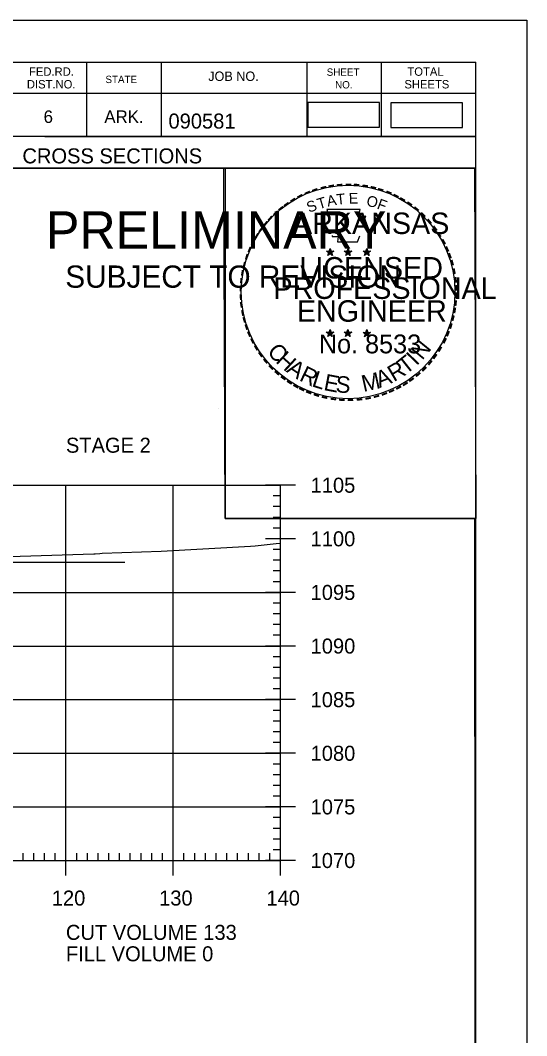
# Model space of a CAD drawing. Extents: x 1322838 to 1324533, y 339903 to 351025.
# Drawn here: x 1323819.5 to 1323866.6, y 348370.5 to 348465.2 of the extents above; entities that cross this region are included whole.
import ezdxf

# ---------------------------------------------------------------- set-up
doc = ezdxf.new("R2010")
doc.units = 0
for name, color, linetype in [('R_Axis', 7, 'Continuous'), ('R_Axis Annot', 7, 'Continuous'), ('R_Border', 7, 'Continuous'), ('R_Border PE', 7, 'Continuous'), ('R_Border Prem', 7, 'Continuous'), ('R_Drive', 7, 'Continuous'), ('R_Exist Surface', 7, 'Continuous'), ('R_Grid', 7, 'Continuous'), ('R_No Plot', 7, 'Continuous')]:
    doc.layers.add(name, color=color, linetype=linetype)

msp = doc.modelspace()

# ---------------------------------------------------------------- linework, layer by layer
at = {"layer": 'R_Axis'}
for p, q in [((1323845.115, 348421.867), (1323842.315, 348421.867)), ((1323843.715, 348386.867), (1323843.715, 348421.867)), ((1323843.715, 348420.867), (1323843.015, 348420.867)), ((1323843.715, 348419.867), (1323843.015, 348419.867)), ((1323843.715, 348418.867), (1323843.015, 348418.867)), ((1323843.715, 348417.867), (1323843.015, 348417.867)), ((1323845.115, 348416.867), (1323842.315, 348416.867)), ((1323843.715, 348415.867), (1323843.015, 348415.867)), ((1323843.715, 348414.867), (1323843.015, 348414.867)), ((1323843.715, 348413.867), (1323843.015, 348413.867)), ((1323843.715, 348412.867), (1323843.015, 348412.867)), ((1323845.115, 348411.867), (1323842.315, 348411.867)), ((1323843.715, 348410.867), (1323843.015, 348410.867)), ((1323843.715, 348409.867), (1323843.015, 348409.867)), ((1323843.715, 348408.867), (1323843.015, 348408.867)), ((1323843.715, 348407.867), (1323843.015, 348407.867)), ((1323845.115, 348406.867), (1323842.315, 348406.867)), ((1323843.715, 348405.867), (1323843.015, 348405.867)), ((1323843.715, 348404.867), (1323843.015, 348404.867)), ((1323843.715, 348403.867), (1323843.015, 348403.867)), ((1323843.715, 348402.867), (1323843.015, 348402.867)), ((1323845.115, 348401.867), (1323842.315, 348401.867)), ((1323843.715, 348400.867), (1323843.015, 348400.867)), ((1323843.715, 348399.867), (1323843.015, 348399.867)), ((1323843.715, 348398.867), (1323843.015, 348398.867)), ((1323843.715, 348397.867), (1323843.015, 348397.867)), ((1323845.115, 348396.867), (1323842.315, 348396.867)), ((1323843.715, 348395.867), (1323843.015, 348395.867)), ((1323843.715, 348394.867), (1323843.015, 348394.867)), ((1323843.715, 348393.867), (1323843.015, 348393.867)), ((1323843.715, 348392.867), (1323843.015, 348392.867)), ((1323845.115, 348391.867), (1323842.315, 348391.867)), ((1323843.715, 348390.867), (1323843.015, 348390.867)), ((1323843.715, 348389.867), (1323843.015, 348389.867)), ((1323843.715, 348388.867), (1323843.015, 348388.867)), ((1323823.715, 348385.467), (1323823.715, 348388.267)), ((1323833.715, 348385.467), (1323833.715, 348388.267)), ((1323843.715, 348387.867), (1323843.015, 348387.867)), ((1323843.715, 348385.467), (1323843.715, 348388.267)), ((1323563.715, 348386.867), (1323843.715, 348386.867)), ((1323819.715, 348386.867), (1323819.715, 348387.567)), ((1323820.715, 348386.867), (1323820.715, 348387.567)), ((1323821.715, 348386.867), (1323821.715, 348387.567)), ((1323822.715, 348386.867), (1323822.715, 348387.567)), ((1323824.715, 348386.867), (1323824.715, 348387.567)), ((1323825.715, 348386.867), (1323825.715, 348387.567)), ((1323826.715, 348386.867), (1323826.715, 348387.567)), ((1323827.715, 348386.867), (1323827.715, 348387.567)), ((1323828.715, 348386.867), (1323828.715, 348387.567)), ((1323829.715, 348386.867), (1323829.715, 348387.567)), ((1323830.715, 348386.867), (1323830.715, 348387.567)), ((1323831.715, 348386.867), (1323831.715, 348387.567)), ((1323832.715, 348386.867), (1323832.715, 348387.567)), ((1323834.715, 348386.867), (1323834.715, 348387.567)), ((1323835.715, 348386.867), (1323835.715, 348387.567)), ((1323836.715, 348386.867), (1323836.715, 348387.567)), ((1323837.715, 348386.867), (1323837.715, 348387.567)), ((1323838.715, 348386.867), (1323838.715, 348387.567)), ((1323839.715, 348386.867), (1323839.715, 348387.567)), ((1323840.715, 348386.867), (1323840.715, 348387.567)), ((1323841.715, 348386.867), (1323841.715, 348387.567)), ((1323845.115, 348386.867), (1323842.315, 348386.867)), ((1323842.715, 348386.867), (1323842.715, 348387.567))]:
    msp.add_line(p, q, dxfattribs=at)
at = {"layer": 'R_Border'}
for p, q in [((1323545.715, 348461.327), (1323861.895, 348461.327)), ((1323825.635, 348461.327), (1323825.635, 348454.387)), ((1323832.575, 348461.327), (1323832.575, 348454.387)), ((1323846.155, 348461.327), (1323846.155, 348454.387)), ((1323853.095, 348461.327), (1323853.095, 348454.387)), ((1323861.895, 348255.867), (1323861.895, 348461.327)), ((1323861.895, 348458.387), (1323818.795, 348458.387)), ((1323861.895, 348458.407), (1323861.895, 348458.407)), ((1323861.895, 348454.387), (1323818.795, 348454.387)), ((1323821.755, 348454.387), (1323861.895, 348454.387)), ((1323861.895, 348451.447), (1323799.255, 348451.447))]:
    msp.add_line(p, q, dxfattribs=at)
at = {"layer": 'R_Border PE'}
for p, q in [((1323847.98, 348443.702), (1323848.329, 348443.591)), ((1323847.98, 348443.702), (1323848.233, 348443.657)), ((1323847.98, 348443.702), (1323848.217, 348443.58)), ((1323848.113, 348443.294), (1323848.329, 348443.591)), ((1323848.113, 348443.294), (1323848.239, 348443.538)), ((1323848.113, 348443.294), (1323848.327, 348443.511)), ((1323848.329, 348443.956), (1323848.288, 348443.704)), ((1323848.542, 348443.294), (1323848.327, 348443.508)), ((1323848.329, 348443.591), (1323848.329, 348443.956)), ((1323848.329, 348443.956), (1323848.378, 348443.706)), ((1323848.676, 348443.702), (1323848.329, 348443.591)), ((1323848.542, 348443.294), (1323848.329, 348443.591)), ((1323848.676, 348443.702), (1323848.39, 348443.653)), ((1323848.542, 348443.294), (1323848.405, 348443.585)), ((1323848.676, 348443.702), (1323848.472, 348443.6)), ((1323849.65, 348443.702), (1323849.999, 348443.591)), ((1323849.65, 348443.702), (1323849.903, 348443.657)), ((1323849.65, 348443.702), (1323849.887, 348443.58)), ((1323849.783, 348443.294), (1323849.999, 348443.591)), ((1323849.783, 348443.294), (1323849.909, 348443.538)), ((1323849.783, 348443.294), (1323849.997, 348443.511)), ((1323849.999, 348443.956), (1323849.958, 348443.704)), ((1323850.212, 348443.294), (1323849.997, 348443.508)), ((1323849.999, 348443.591), (1323849.999, 348443.956)), ((1323849.999, 348443.956), (1323850.048, 348443.706)), ((1323850.346, 348443.702), (1323849.999, 348443.591)), ((1323850.212, 348443.294), (1323849.999, 348443.591)), ((1323850.346, 348443.702), (1323850.06, 348443.653)), ((1323850.212, 348443.294), (1323850.075, 348443.585)), ((1323850.346, 348443.702), (1323850.142, 348443.6)), ((1323851.414, 348443.69), (1323851.763, 348443.579)), ((1323851.414, 348443.69), (1323851.667, 348443.645)), ((1323851.414, 348443.69), (1323851.651, 348443.568)), ((1323851.547, 348443.282), (1323851.763, 348443.579)), ((1323851.547, 348443.282), (1323851.673, 348443.526)), ((1323851.547, 348443.282), (1323851.761, 348443.499)), ((1323851.763, 348443.944), (1323851.722, 348443.692)), ((1323851.976, 348443.282), (1323851.761, 348443.496)), ((1323851.763, 348443.579), (1323851.763, 348443.944)), ((1323851.763, 348443.944), (1323851.812, 348443.694)), ((1323852.11, 348443.69), (1323851.763, 348443.579)), ((1323851.976, 348443.282), (1323851.763, 348443.579)), ((1323852.11, 348443.69), (1323851.824, 348443.641)), ((1323851.976, 348443.282), (1323851.839, 348443.573)), ((1323852.11, 348443.69), (1323851.906, 348443.588)), ((1323847.976, 348436.129), (1323848.325, 348436.018)), ((1323847.976, 348436.129), (1323848.229, 348436.084)), ((1323847.976, 348436.129), (1323848.213, 348436.007)), ((1323848.109, 348435.721), (1323848.325, 348436.018)), ((1323848.109, 348435.721), (1323848.235, 348435.965)), ((1323848.109, 348435.721), (1323848.323, 348435.938)), ((1323848.325, 348436.383), (1323848.284, 348436.131)), ((1323848.538, 348435.721), (1323848.323, 348435.935)), ((1323848.325, 348436.018), (1323848.325, 348436.383)), ((1323848.325, 348436.383), (1323848.374, 348436.133)), ((1323848.672, 348436.129), (1323848.325, 348436.018)), ((1323848.538, 348435.721), (1323848.325, 348436.018)), ((1323848.672, 348436.129), (1323848.386, 348436.08)), ((1323848.538, 348435.721), (1323848.401, 348436.012)), ((1323848.672, 348436.129), (1323848.468, 348436.027)), ((1323849.645, 348436.129), (1323849.994, 348436.018)), ((1323849.645, 348436.129), (1323849.898, 348436.084)), ((1323849.645, 348436.129), (1323849.882, 348436.007)), ((1323849.778, 348435.721), (1323849.994, 348436.018)), ((1323849.778, 348435.721), (1323849.904, 348435.965)), ((1323849.778, 348435.721), (1323849.992, 348435.938)), ((1323849.994, 348436.383), (1323849.953, 348436.131)), ((1323850.207, 348435.721), (1323849.992, 348435.935)), ((1323849.994, 348436.018), (1323849.994, 348436.383)), ((1323849.994, 348436.383), (1323850.043, 348436.133)), ((1323850.341, 348436.129), (1323849.994, 348436.018)), ((1323850.207, 348435.721), (1323849.994, 348436.018)), ((1323850.341, 348436.129), (1323850.055, 348436.08)), ((1323850.207, 348435.721), (1323850.07, 348436.012)), ((1323850.341, 348436.129), (1323850.137, 348436.027)), ((1323851.412, 348436.119), (1323851.761, 348436.008)), ((1323851.412, 348436.119), (1323851.665, 348436.074)), ((1323851.412, 348436.119), (1323851.649, 348435.997)), ((1323851.545, 348435.711), (1323851.761, 348436.008)), ((1323851.545, 348435.711), (1323851.671, 348435.955)), ((1323851.545, 348435.711), (1323851.759, 348435.928)), ((1323851.761, 348436.373), (1323851.72, 348436.121)), ((1323851.974, 348435.711), (1323851.759, 348435.925)), ((1323851.761, 348436.008), (1323851.761, 348436.373)), ((1323851.761, 348436.373), (1323851.81, 348436.123)), ((1323852.108, 348436.119), (1323851.761, 348436.008)), ((1323851.974, 348435.711), (1323851.761, 348436.008)), ((1323852.108, 348436.119), (1323851.822, 348436.07)), ((1323851.974, 348435.711), (1323851.837, 348436.002)), ((1323852.108, 348436.119), (1323851.904, 348436.017))]:
    msp.add_line(p, q, dxfattribs=at)
for points in [[(1323848.021, 348447.58), (1323848.29, 348446.753)], [(1323851.532, 348446.658), (1323851.674, 348446.942), (1323850.989, 348446.918), (1323851.137, 348447.58), (1323848.021, 348447.58)], [(1323848.513, 348445.157), (1323848.513, 348445.07), (1323849.076, 348445.051), (1323849.022, 348444.578), (1323850.892, 348444.578), (1323851.093, 348445.114)], [(1323848.329, 348443.956), (1323848.542, 348443.294), (1323847.98, 348443.702), (1323848.676, 348443.702), (1323848.113, 348443.294), (1323848.329, 348443.956)], [(1323849.999, 348443.956), (1323850.212, 348443.294), (1323849.65, 348443.702), (1323850.346, 348443.702), (1323849.783, 348443.294), (1323849.999, 348443.956)], [(1323851.763, 348443.944), (1323851.976, 348443.282), (1323851.414, 348443.69), (1323852.11, 348443.69), (1323851.547, 348443.282), (1323851.763, 348443.944)], [(1323848.325, 348436.383), (1323848.538, 348435.721), (1323847.976, 348436.129), (1323848.672, 348436.129), (1323848.109, 348435.721), (1323848.325, 348436.383)], [(1323849.994, 348436.383), (1323850.207, 348435.721), (1323849.645, 348436.129), (1323850.341, 348436.129), (1323849.778, 348435.721), (1323849.994, 348436.383)], [(1323851.761, 348436.373), (1323851.974, 348435.711), (1323851.412, 348436.119), (1323852.108, 348436.119), (1323851.545, 348435.711), (1323851.761, 348436.373)]]:
    msp.add_lwpolyline(points, dxfattribs=at)
for centre, radius in [((1323848.328, 348443.59), 0.172), ((1323848.328, 348443.59), 0.145), ((1323848.328, 348443.59), 0.116), ((1323848.328, 348443.59), 0.0991), ((1323848.328, 348443.59), 0.0747), ((1323848.328, 348443.59), 0.0495), ((1323848.328, 348443.59), 0.0296), ((1323849.998, 348443.59), 0.172), ((1323849.998, 348443.59), 0.145), ((1323849.998, 348443.59), 0.116), ((1323849.998, 348443.59), 0.0991), ((1323849.998, 348443.59), 0.0747), ((1323849.998, 348443.59), 0.0495), ((1323849.998, 348443.59), 0.0296), ((1323851.762, 348443.578), 0.172), ((1323851.762, 348443.578), 0.145), ((1323851.762, 348443.578), 0.116), ((1323851.762, 348443.578), 0.0991), ((1323851.762, 348443.578), 0.0747), ((1323851.762, 348443.578), 0.0495), ((1323851.762, 348443.578), 0.0296), ((1323848.324, 348436.017), 0.172), ((1323848.324, 348436.017), 0.145), ((1323848.324, 348436.017), 0.116), ((1323848.324, 348436.017), 0.0991), ((1323848.324, 348436.017), 0.0747), ((1323848.324, 348436.017), 0.0495), ((1323848.324, 348436.017), 0.0296), ((1323849.993, 348436.017), 0.172), ((1323849.993, 348436.017), 0.145), ((1323849.993, 348436.017), 0.116), ((1323849.993, 348436.017), 0.0991), ((1323849.993, 348436.017), 0.0747), ((1323849.993, 348436.017), 0.0495), ((1323849.993, 348436.017), 0.0296), ((1323851.76, 348436.007), 0.172), ((1323851.76, 348436.007), 0.145), ((1323851.76, 348436.007), 0.116), ((1323851.76, 348436.007), 0.0991), ((1323851.76, 348436.007), 0.0747), ((1323851.76, 348436.007), 0.0495), ((1323851.76, 348436.007), 0.0296)]:
    msp.add_circle(centre, radius, dxfattribs=at)
at = {"layer": 'R_Drive'}
for points in [[(1323846.253, 348455.242), (1323852.936, 348455.242), (1323852.936, 348457.553), (1323846.253, 348457.553)], [(1323853.999, 348455.221), (1323860.682, 348455.221), (1323860.682, 348457.531), (1323853.999, 348457.531)]]:
    msp.add_lwpolyline(points, close=True, dxfattribs=at)
at = {"layer": 'R_Exist Surface'}
msp.add_lwpolyline([(1323759.014, 348411.116), (1323760.775, 348411.231), (1323786.312, 348413.044), (1323794.723, 348413.646), (1323795.884, 348413.729), (1323798.534, 348413.926), (1323804.412, 348414.307), (1323807.493, 348414.385), (1323808.797, 348414.463), (1323817.152, 348415.167), (1323817.465, 348415.175), (1323826.316, 348415.46), (1323826.45, 348415.47), (1323826.881, 348415.49), (1323827.096, 348415.516), (1323832.595, 348415.708), (1323840.91, 348416.175), (1323841.335, 348416.212), (1323843.295, 348416.429), (1323843.715, 348416.448)], dxfattribs=at)
at = {"layer": 'R_Grid'}
for p, q in [((1323563.715, 348421.867), (1323843.715, 348421.867)), ((1323823.715, 348386.867), (1323823.715, 348421.867)), ((1323833.715, 348386.867), (1323833.715, 348421.867)), ((1323843.715, 348386.867), (1323843.715, 348421.867)), ((1323549.209, 348414.699), (1323829.209, 348414.699)), ((1323563.715, 348411.867), (1323843.715, 348411.867)), ((1323563.715, 348406.867), (1323843.715, 348406.867)), ((1323563.715, 348401.867), (1323843.715, 348401.867)), ((1323563.715, 348396.867), (1323843.715, 348396.867)), ((1323563.715, 348391.867), (1323843.715, 348391.867)), ((1323563.715, 348386.867), (1323843.715, 348386.867))]:
    msp.add_line(p, q, dxfattribs=at)
at = {"layer": 'R_No Plot'}
for p, q in [((1323533.315, 348465.221), (1323866.648, 348465.221)), ((1323837.93, 348428.991), (1323837.93, 348428.991))]:
    msp.add_line(p, q, dxfattribs=at)
for points in [[(1323533.308, 348465.221), (1323866.648, 348465.221), (1323866.648, 348251.884), (1323533.308, 348251.884)], [(1323779.635, 348461.327), (1323799.255, 348461.327), (1323799.255, 348451.447), (1323815.368, 348451.447), (1323838.567, 348451.447), (1323838.567, 348418.776), (1323861.775, 348418.776), (1323861.895, 348255.867), (1323545.715, 348255.867), (1323545.715, 348461.327)], [(1323838.427, 348451.447), (1323861.775, 348451.447), (1323861.915, 348418.776), (1323838.567, 348418.776)]]:
    msp.add_lwpolyline(points, close=True, dxfattribs=at)
msp.add_circle((1323850.007, 348439.886), 9.952, dxfattribs=at)

# ---------------------------------------------------------------- texts
at = {"layer": 'R_Axis Annot'}
for s, p in [('STAGE 2', (1323823.715, 348424.896)), ('1105', (1323846.515, 348421.167)), ('1100', (1323846.515, 348416.167)), ('1095', (1323846.515, 348411.167)), ('1090', (1323846.515, 348406.167)), ('1085', (1323846.515, 348401.167)), ('1080', (1323846.515, 348396.167)), ('1075', (1323846.515, 348391.167)), ('1070', (1323846.515, 348386.167)), ('120', (1323822.398, 348382.667)), ('130', (1323832.398, 348382.667)), ('140', (1323842.398, 348382.667)), ('CUT VOLUME 133', (1323823.715, 348379.467)), ('FILL VOLUME 0', (1323823.715, 348377.467))]:
    msp.add_text(s, height=1.4, dxfattribs=at).set_placement(p)
at = {"layer": 'R_Border'}
for s, height, p in [('FED.RD.', 0.7819, (1323820.275, 348460.047)), ('SHEET', 0.684, (1323848.015, 348460.047)), ('TOTAL', 0.7819, (1323855.535, 348460.047)), ('DIST.NO.', 0.7819, (1323820.075, 348458.867)), ('STATE', 0.684, (1323827.395, 348459.367)), ('JOB NO.', 0.8792, (1323836.975, 348459.567)), ('SHEETS', 0.7819, (1323855.255, 348458.867)), ('NO.', 0.684, (1323848.795, 348458.867)), ('6', 1.172, (1323821.635, 348455.647)), ('ARK.', 1.1723, (1323827.295, 348455.647)), ('090581', 1.4, (1323833.271, 348455.126)), ('CROSS SECTIONS', 1.4, (1323819.659, 348451.877))]:
    msp.add_text(s, height=height, rotation=360, dxfattribs=at).set_placement(p)
at = {"layer": 'R_Border PE'}
for s, height, rotation, p in [('-', 1.6, 24.30721, (1323846.135, 348448.438)), ('-', 1.6, 19.17608, (1323846.769, 348448.707)), ('-', 1.6, 13.63015, (1323847.519, 348448.948)), ('-', 1.6, 10.21935, (1323848.197, 348449.11)), ('-', 1.6, 5.89682, (1323848.926, 348449.22)), ('-', 1.6, 0.18623, (1323849.698, 348449.292)), ('-', 1.6, 357.74304, (1323850.421, 348449.279)), ('-', 1.6, 352.16172, (1323851.165, 348449.223)), ('-', 1.6, 347.20489, (1323851.884, 348449.109)), ('-', 1.6, 342.3362, (1323852.519, 348448.954)), ('-', 1.6, 337.85509, (1323853.254, 348448.731)), ('-', 1.6, 36.23174, (1323844.327, 348447.356)), ('-', 1.6, 34.06357, (1323844.905, 348447.751)), ('-', 1.6, 28.79182, (1323845.502, 348448.121)), ('S', 1, 21.59401, (1323846.376, 348447.258)), ('T', 1, 16.4036, (1323847.29, 348447.589)), ('A', 1, 11.21318, (1323848.116, 348447.84)), ('T', 1, 6.02276, (1323848.965, 348448.006)), ('E', 1, 0.83234, (1323850.07, 348448.116)), ('O', 1, 350.4515, (1323851.674, 348447.906)), ('F', 1, 340.07066, (1323852.628, 348447.678)), ('-', 1.6, 334.12109, (1323853.885, 348448.46)), ('-', 1.6, 329.64089, (1323854.464, 348448.177)), ('-', 1.6, 325.86266, (1323855.107, 348447.816)), ('-', 1.6, 42.96224, (1323843.418, 348446.561)), ('-', 1.6, 38.95066, (1323843.851, 348446.978)), ('ARKANSAS', 2, 360, (1323844.874, 348445.292)), ('-', 1.6, 320.52971, (1323855.717, 348447.39)), ('-', 1.6, 315.57859, (1323856.316, 348446.902)), ('-', 1.6, 50.61417, (1323842.567, 348445.597)), ('-', 1.6, 48.42305, (1323842.97, 348446.083)), ('-', 1.6, 309.87973, (1323856.885, 348446.352)), ('-', 1.6, 58.07063, (1323841.829, 348444.503)), ('-', 1.6, 54.23247, (1323842.154, 348445.03)), ('-', 1.6, 306.65218, (1323857.41, 348445.75)), ('-', 1.4, 303.67529, (1323857.896, 348445.182)), ('-', 1.6, 62.87135, (1323841.516, 348443.889)), ('-', 1.6, 299.66835, (1323858.215, 348444.575)), ('-', 1.6, 67.77427, (1323841.257, 348443.278)), ('DWB', 0.01, 360, (1323848.316, 348443.585)), ('DWB', 0.01, 360, (1323849.986, 348443.585)), ('DWB', 0.01, 360, (1323851.75, 348443.575)), ('-', 1.6, 294.66279, (1323858.539, 348443.963)), ('-', 1.6, 290.57283, (1323858.796, 348443.386)), ('-', 1.6, 75.46096, (1323840.841, 348441.934)), ('-', 1.6, 72.39447, (1323841.038, 348442.648)), ('LICENSED', 2, 360, (1323845.472, 348441.143)), ('-', 1.6, 285.12326, (1323859.03, 348442.806)), ('-', 1.6, 81.20126, (1323840.709, 348441.221)), ('-', 1.6, 280.54934, (1323859.23, 348442.064)), ('-', 1.6, 85.18634, (1323840.633, 348440.53)), ('PROFESSIONAL', 2, 360, (1323843.048, 348439.239)), ('-', 1.6, 276.59616, (1323859.392, 348441.296)), ('-', 1.6, 89.06224, (1323840.608, 348439.829)), ('-', 1.6, 274.33011, (1323859.452, 348440.574)), ('-', 1.6, 269.94067, (1323859.486, 348439.942)), ('-', 1.6, 94.19588, (1323840.643, 348439.104)), ('-', 1.6, 98.94793, (1323840.715, 348438.437)), ('ENGINEER', 2, 360, (1323845.235, 348437.114)), ('-', 1.6, 263.5172, (1323859.467, 348439.276)), ('-', 1.6, 101.71495, (1323840.85, 348437.704)), ('-', 1.6, 260.99529, (1323859.396, 348438.622)), ('-', 1.6, 105.45785, (1323841.012, 348437.109)), ('-', 1.6, 109.08742, (1323841.227, 348436.478)), ('-', 1.6, 252.86809, (1323859.105, 348437.224)), ('-', 1.6, 255.7626, (1323859.286, 348437.944)), ('-', 1.6, 114.06432, (1323841.481, 348435.882)), ('No. 8533', 1.757, 360, (1323847.278, 348434.163)), ('DWB', 0.01, 360, (1323848.312, 348436.013)), ('DWB', 0.01, 360, (1323849.981, 348436.013)), ('DWB', 0.01, 360, (1323851.748, 348436.003)), ('-', 1.6, 247.88866, (1323858.882, 348436.551)), ('-', 1.6, 115.72885, (1323841.786, 348435.264)), ('C', 1.54, 309.95483, (1323842.4, 348434.309)), ('N', 1.54, 50.78344, (1323856.914, 348433.462)), ('-', 1.6, 244.61971, (1323858.62, 348435.922)), ('-', 1.6, 120.44712, (1323842.143, 348434.678)), ('-', 1.6, 125.89344, (1323842.546, 348434.117)), ('H', 1.54, 317.38726, (1323843.185, 348433.372)), ('T', 1.54, 38.42805, (1323855.38, 348432.133)), ('I', 1.54, 46.30332, (1323856.392, 348432.942)), ('-', 1.6, 233.84524, (1323857.824, 348434.517)), ('-', 1.6, 239.07125, (1323858.226, 348435.17)), ('-', 1.6, 130.71812, (1323843.008, 348433.565)), ('-', 1.6, 134.22381, (1323843.525, 348433.02)), ('A', 1.54, 325.55777, (1323844.18, 348432.469)), ('R', 1.54, 30.55277, (1323854.267, 348431.47)), ('-', 1.6, 231.25377, (1323857.394, 348433.951)), ('-', 1.6, 138.93382, (1323844.05, 348432.556)), ('R', 1.54, 334.31873, (1323845.378, 348431.668)), ('L', 1.54, 342.19401, (1323846.548, 348431.111)), ('E', 1.54, 349.33121, (1323847.665, 348430.749)), ('M', 1.54, 12.44038, (1323851.439, 348430.563)), ('A', 1.54, 21.7918, (1323852.935, 348430.919)), ('-', 1.6, 221.08509, (1323856.393, 348432.878)), ('-', 1.6, 225.76533, (1323856.915, 348433.387)), ('-', 1.6, 144.64634, (1323844.606, 348432.15)), ('-', 1.6, 148.08978, (1323845.167, 348431.779)), ('-', 1.6, 151.57039, (1323845.746, 348431.454)), ('S', 1.54, 356.46841, (1323848.818, 348430.529)), ('-', 1.6, 212.24909, (1323855.31, 348432.019)), ('-', 1.6, 215.73633, (1323855.844, 348432.406)), ('-', 1.6, 154.60019, (1323846.268, 348431.207)), ('-', 1.6, 158.56121, (1323846.892, 348430.953)), ('-', 1.6, 162.79826, (1323847.579, 348430.74)), ('-', 1.6, 195.47429, (1323852.832, 348430.839)), ('-', 1.6, 200.71842, (1323853.509, 348431.081)), ('-', 1.6, 204.25161, (1323854.128, 348431.354)), ('-', 1.6, 207.35684, (1323854.752, 348431.673)), ('-', 1.6, 167.55551, (1323848.294, 348430.576)), ('-', 1.6, 173.11546, (1323849.066, 348430.466)), ('-', 1.6, 176.51827, (1323849.814, 348430.413)), ('-', 1.6, 181.59176, (1323850.558, 348430.432)), ('-', 1.6, 185.81666, (1323851.367, 348430.508)), ('-', 1.6, 191.28576, (1323852.103, 348430.64))]:
    msp.add_text(s, height=height, rotation=rotation, dxfattribs=at).set_placement(p)
at = {"layer": 'R_Border Prem'}
for s, height, p in [('PRELIMINARY', 3.5, (1323821.847, 348443.91)), ('DWB', 0.01, (1323822.593, 348445.759)), ('SUBJECT TO REVISION', 2.07511, (1323823.656, 348440.281))]:
    msp.add_text(s, height=height, rotation=360, dxfattribs=at).set_placement(p)

doc.saveas('drawing.dxf')
